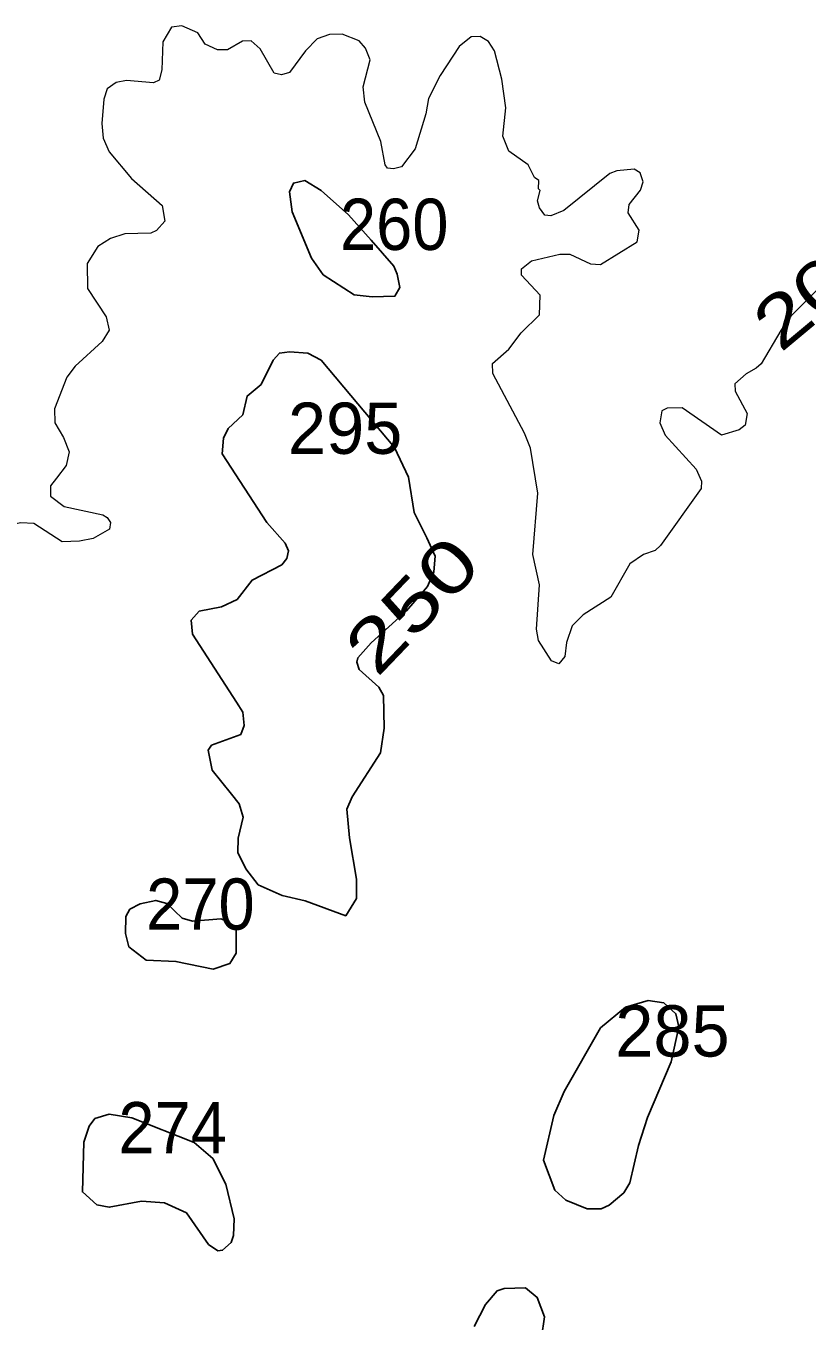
# Model space of a CAD drawing. Extents: x 499.9 to 555.3, y 9281.5 to 9336.8.
# Drawn here: x 510.443 to 512.884, y 9305.457 to 9309.5 of the extents above; entities that cross this region are included whole.
import ezdxf
from ezdxf.enums import TextEntityAlignment as Align

# ---------------------------------------------------------------- set-up
doc = ezdxf.new("R2010")
doc.units = 0
doc.header["$LTSCALE"] = 0.064
doc.layers.add('1', color=7, linetype='Continuous', lineweight=25)
doc.layers.add('2', color=7, linetype='Continuous', lineweight=13)
doc.layers.add('21', color=7, linetype='Continuous')
doc.layers.add('61', color=7, linetype='Continuous')

msp = doc.modelspace()

# ---------------------------------------------------------------- linework, layer by layer
at = {"layer": '1'}
for points in [[(511.6117, 9308.6831), (511.6028, 9308.7256), (511.5929, 9308.7498), (511.522, 9308.8313), (511.4512, 9308.9102), (511.3657, 9308.986), (511.3141, 9309.0174), (511.2787, 9309.0097), (511.2663, 9308.9826), (511.2752, 9308.9199), (511.3353, 9308.7754), (511.3721, 9308.7235), (511.4691, 9308.6611), (511.5246, 9308.6539), (511.5962, 9308.6566)], [(511.484, 9307.4907), (511.4766, 9307.514), (511.4802, 9307.5277), (511.5217, 9307.5742), (511.6317, 9307.6743), (511.6981, 9307.7505), (511.7171, 9307.7958), (511.722, 9307.8451), (511.6957, 9307.9025), (511.6564, 9307.9813), (511.6383, 9308.0913), (511.5943, 9308.1843), (511.3661, 9308.4562), (511.324, 9308.4786), (511.2665, 9308.4832), (511.235, 9308.4786), (511.2158, 9308.4562), (511.1787, 9308.3807), (511.1343, 9308.3447), (511.1209, 9308.2861), (511.0752, 9308.2435), (511.0607, 9308.2136), (511.0562, 9308.1643), (511.1955, 9307.9494), (511.2531, 9307.8849), (511.2641, 9307.861), (511.2584, 9307.8372), (511.2427, 9307.8178), (511.15, 9307.7701), (511.1028, 9307.7096), (511.0543, 9307.6862), (510.9845, 9307.673), (510.9593, 9307.6445), (510.9642, 9307.601), (511.1015, 9307.3891), (511.1209, 9307.3573), (511.1255, 9307.3161), (511.1144, 9307.2884), (511.0234, 9307.255), (511.0124, 9307.239), (511.0252, 9307.1772), (511.086, 9307.1019), (511.1092, 9307.0711), (511.1222, 9307.0296), (511.1065, 9306.9643), (511.1049, 9306.9192), (511.1303, 9306.8689), (511.1689, 9306.8185), (511.2438, 9306.7851), (511.3153, 9306.7692), (511.4424, 9306.7223), (511.476, 9306.7761), (511.476, 9306.8369), (511.4537, 9306.9659), (511.4462, 9307.0548), (511.4623, 9307.0931), (511.5507, 9307.2309), (511.5619, 9307.308), (511.5603, 9307.4098), (511.5456, 9307.4359)], [(510.8185, 9306.5839), (510.7652, 9306.6255), (510.7544, 9306.6668), (510.7556, 9306.7195), (510.7681, 9306.7424), (510.8002, 9306.7593), (510.8491, 9306.7703), (510.8835, 9306.7603), (510.9317, 9306.7146), (510.9642, 9306.7052), (511.0519, 9306.7123), (511.079, 9306.7019), (511.0998, 9306.6838), (511.0999, 9306.6059), (511.0804, 9306.5732), (511.0286, 9306.555), (510.9118, 9306.5797)], [(512.3846, 9306.0926), (512.4589, 9306.2665), (512.4829, 9306.3759), (512.474, 9306.4161), (512.4359, 9306.4508), (512.3871, 9306.4581), (512.316, 9306.4372), (512.2379, 9306.3718), (512.1252, 9306.1737), (512.0929, 9306.0981), (512.0604, 9305.9593), (512.0954, 9305.8653), (512.1296, 9305.834), (512.197, 9305.8067), (512.24, 9305.8067), (512.2655, 9305.8189), (512.3115, 9305.8574), (512.3303, 9305.8885), (512.3565, 9306.0046)], [(510.9445, 9305.7949), (510.8763, 9305.8262), (510.8048, 9305.831), (510.7039, 9305.812), (510.665, 9305.8192), (510.62, 9305.8599), (510.6244, 9306.0152), (510.6411, 9306.0655), (510.6587, 9306.089), (510.7034, 9306.1029), (510.7743, 9306.0908), (510.9687, 9306.0144), (511.0268, 9305.9639), (511.0683, 9305.8843), (511.0934, 9305.7764), (511.0919, 9305.7243), (511.0844, 9305.7016), (511.0579, 9305.6781), (511.0432, 9305.6762), (511.0141, 9305.6957)]]:
    msp.add_lwpolyline(points, close=True, dxfattribs=at)
msp.add_lwpolyline([(512.0536, 9305.4054), (512.063, 9305.47), (512.0408, 9305.5308), (512.0043, 9305.5601), (511.9369, 9305.5581), (511.9149, 9305.551), (511.8788, 9305.5087), (511.8438, 9305.4403)], dxfattribs=at)
at = {"layer": '2'}
for points in [[(512.3711, 9309.0131), (512.3623, 9309.0411), (512.3431, 9309.0528), (512.2887, 9309.0481), (512.2673, 9309.0393), (512.1238, 9308.9243), (512.0832, 9308.9072), (512.0646, 9308.9091), (512.0476, 9308.9323), (512.0415, 9308.9546), (512.0501, 9308.9859), (512.0445, 9308.9919), (512.0453, 9309.0179), (512.0323, 9309.0274), (512.0118, 9309.0662), (511.9522, 9309.1091), (511.9336, 9309.1564), (511.9421, 9309.2449), (511.9295, 9309.3341), (511.9072, 9309.4223), (511.8887, 9309.4518), (511.8625, 9309.4668), (511.8343, 9309.4665), (511.7972, 9309.436), (511.7376, 9309.3451), (511.701, 9309.2739), (511.6924, 9309.2261), (511.659, 9309.1169), (511.617, 9309.0606), (511.5917, 9309.0535), (511.5727, 9309.0565), (511.5658, 9309.0661), (511.5524, 9309.1391), (511.5019, 9309.2625), (511.4971, 9309.3096), (511.5186, 9309.3938), (511.5046, 9309.4302), (511.4839, 9309.454), (511.4313, 9309.4748), (511.3918, 9309.4732), (511.3535, 9309.4601), (511.317, 9309.4224), (511.2663, 9309.3547), (511.2413, 9309.3476), (511.2189, 9309.3523), (511.1751, 9309.4287), (511.1465, 9309.4538), (511.1196, 9309.4524), (511.0732, 9309.4259), (511.0417, 9309.4259), (511.0036, 9309.4434), (510.9804, 9309.4783), (510.9301, 9309.5002), (510.8976, 9309.4963), (510.8713, 9309.4502), (510.868, 9309.3627), (510.8601, 9309.3311), (510.842, 9309.3226), (510.7576, 9309.3298), (510.7255, 9309.324), (510.6974, 9309.3038), (510.6864, 9309.271), (510.6804, 9309.1955), (510.685, 9309.1496), (510.7031, 9309.1067), (510.7734, 9309.0238), (510.8689, 9308.939), (510.8769, 9308.8903), (510.851, 9308.8613), (510.8336, 9308.853), (510.7519, 9308.8508), (510.7074, 9308.8366), (510.6677, 9308.8111), (510.6342, 9308.7586), (510.636, 9308.6808), (510.6941, 9308.5922), (510.7037, 9308.5503), (510.682, 9308.5154), (510.5971, 9308.4382), (510.5715, 9308.4037), (510.5324, 9308.3043), (510.5341, 9308.2607), (510.5612, 9308.2153), (510.5781, 9308.1707), (510.5689, 9308.1277), (510.5388, 9308.0886), (510.5199, 9308.0642), (510.5202, 9308.0316), (510.5627, 9307.9997), (510.6841, 9307.9742), (510.6971, 9307.9652), (510.7071, 9307.9497), (510.7043, 9307.9293), (510.6537, 9307.9003), (510.611, 9307.8913)], [(512.3529, 9308.8264), (512.3593, 9308.863), (512.325, 9308.9165), (512.3272, 9308.9422), (512.3627, 9308.987), (512.3711, 9309.0131)], [(512.9209, 9308.682), (512.8331, 9308.5942), (512.8012, 9308.549), (512.74, 9308.4453), (512.7241, 9308.432), (512.6931, 9308.4138), (512.6579, 9308.3824), (512.659, 9308.3594), (512.6962, 9308.2905), (512.6904, 9308.2535), (512.6718, 9308.2388), (512.6163, 9308.2225), (512.4931, 9308.308), (512.4462, 9308.3067), (512.4298, 9308.2984), (512.4233, 9308.2614), (512.4398, 9308.2224), (512.5371, 9308.1162), (512.5533, 9308.0791), (512.553, 9308.0563), (512.4257, 9307.8782), (512.4086, 9307.8628), (512.3722, 9307.8498), (512.3293, 9307.8212), (512.27, 9307.7164), (512.1844, 9307.662), (512.1499, 9307.6276), (512.1317, 9307.5754), (512.1268, 9307.5318), (512.1079, 9307.5084), (512.0853, 9307.5181), (512.0444, 9307.581), (512.0381, 9307.6169), (512.0473, 9307.7552), (512.0269, 9307.8499), (512.0425, 9308.0417), (512.0191, 9308.1824), (512.0012, 9308.2287), (511.9015, 9308.4146), (511.9012, 9308.446), (511.9519, 9308.4914), (511.9902, 9308.5422), (512.0474, 9308.5987), (512.0502, 9308.6598), (511.9914, 9308.722), (511.991, 9308.7416), (512.0228, 9308.7668), (512.1111, 9308.7874), (512.1421, 9308.7873), (512.2067, 9308.7573), (512.2383, 9308.7558), (512.3529, 9308.8264)], [(510.611, 9307.8913), (510.5569, 9307.8897), (510.4676, 9307.9467), (510.4272, 9307.9485), (510.3626, 9307.936), (510.3037, 9307.8902)]]:
    msp.add_lwpolyline(points, dxfattribs=at)

# ---------------------------------------------------------------- texts
at = {"layer": '21', "width": 0.95}
for s, p in [('260', (511.4242, 9308.8008)), ('270', (510.8188, 9306.6786)), ('274', (510.7321, 9305.9805))]:
    msp.add_text(s, height=0.16, dxfattribs=at).set_placement(p)
at = {"layer": '21'}
for s, p in [('295', (511.262, 9308.1642)), ('285', (512.2845, 9306.2826))]:
    msp.add_text(s, height=0.16, dxfattribs=at).set_placement(p)
at = {"layer": '61'}
for s, rotation, width, p in [('200', 39.806, 1.3, (512.9786, 9308.626)), ('250', 46.219, 1.35, (511.7071, 9307.6373))]:
    msp.add_text(s, height=0.16, rotation=rotation, dxfattribs=dict(at, width=width)).set_placement(p, align=Align.CENTER)

doc.saveas('drawing.dxf')
